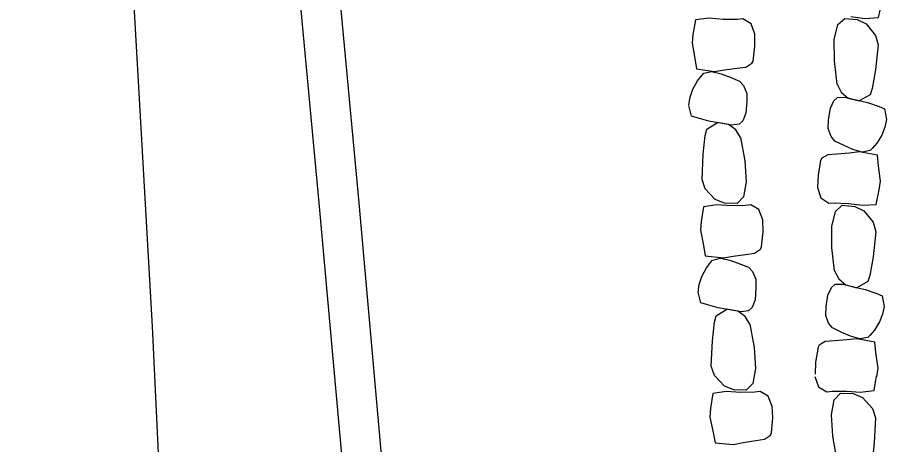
# Model space of a CAD drawing. Extents: x 588843 to 2552415, y 180129 to 269402.
# Drawn here: x 593548.5 to 593603.1, y 186413 to 186439.9 of the extents above; entities that cross this region are included whole.
import ezdxf

# ---------------------------------------------------------------- set-up
doc = ezdxf.new("R2010")
doc.units = 0
for name, color, linetype in [('E_DRN_RipRap', 7, 'Continuous'), ('E_RDWY', 7, 'Continuous'), ('E_RDWY_C_and_G', 7, 'Continuous')]:
    doc.layers.add(name, color=color, linetype=linetype)

msp = doc.modelspace()

# ---------------------------------------------------------------- linework, layer by layer
at = {"layer": 'E_DRN_RipRap'}
for p, q in [((593602.622, 186439.892), (593602.826, 186440.803)), ((593591.128, 186439.747), (593590.966, 186438.828)), ((593591.983, 186439.847), (593591.128, 186439.747)), ((593592.866, 186439.767), (593591.983, 186439.847)), ((593593.77, 186439.763), (593592.866, 186439.767)), ((593594.103, 186439.797), (593593.77, 186439.763)), ((593594.613, 186439.495), (593594.103, 186439.797)), ((593594.849, 186438.845), (593594.613, 186439.495)), ((593600.07, 186439.444), (593600.501, 186439.829)), ((593600.501, 186439.829), (593601.288, 186439.761)), ((593600.885, 186439.95), (593601.763, 186439.83)), ((593601.288, 186439.761), (593601.854, 186439.487)), ((593601.763, 186439.83), (593602.622, 186439.892)), ((593601.854, 186439.487), (593602.441, 186438.767)), ((593599.843, 186438.507), (593600.07, 186439.444)), ((593590.966, 186438.828), (593590.912, 186438.279)), ((593594.85, 186438.087), (593594.849, 186438.845)), ((593599.849, 186437.172), (593599.843, 186438.507)), ((593602.441, 186438.767), (593602.6, 186438.163)), ((593590.912, 186438.279), (593591.087, 186437.316)), ((593594.737, 186437.143), (593594.85, 186438.087)), ((593602.6, 186438.163), (593602.436, 186436.595)), ((593591.087, 186437.316), (593591.18, 186436.662)), ((593593.729, 186436.698), (593594.296, 186436.765)), ((593594.296, 186436.765), (593594.67, 186437.01)), ((593594.67, 186437.01), (593594.737, 186437.143)), ((593600.02, 186435.703), (593599.849, 186437.172)), ((593591.18, 186436.662), (593592.327, 186436.506)), ((593591.252, 186435.906), (593591.527, 186436.254)), ((593591.527, 186436.254), (593591.642, 186436.385)), ((593591.642, 186436.385), (593592.139, 186436.502)), ((593592.139, 186436.502), (593592.737, 186436.359)), ((593592.327, 186436.506), (593592.944, 186436.6)), ((593592.737, 186436.359), (593593.293, 186436.139)), ((593592.944, 186436.6), (593593.729, 186436.698)), ((593602.436, 186436.595), (593602.229, 186435.422)), ((593590.959, 186435.377), (593591.252, 186435.906)), ((593593.293, 186436.139), (593593.895, 186435.892)), ((593593.895, 186435.892), (593594.143, 186435.609)), ((593600.02, 186435.703), (593600.276, 186435.202)), ((593590.787, 186434.875), (593590.959, 186435.377)), ((593594.143, 186435.609), (593594.349, 186435.119)), ((593594.349, 186435.119), (593594.343, 186434.568)), ((593600.276, 186435.202), (593600.721, 186434.829)), ((593602.229, 186435.422), (593602.105, 186435.034)), ((593590.707, 186434.4), (593590.787, 186434.875)), ((593594.339, 186434.617), (593594.28, 186433.882)), ((593599.595, 186434.192), (593599.815, 186434.66)), ((593599.815, 186434.66), (593600.054, 186434.865)), ((593600.054, 186434.865), (593600.508, 186434.882)), ((593600.508, 186434.882), (593601.931, 186434.539)), ((593600.721, 186434.829), (593601.411, 186434.654)), ((593602.105, 186435.034), (593601.411, 186434.654)), ((593601.931, 186434.539), (593602.668, 186434.288)), ((593590.881, 186433.694), (593590.707, 186434.366)), ((593599.489, 186433.463), (593599.595, 186434.192)), ((593602.668, 186434.288), (593603, 186434.15)), ((593603, 186434.15), (593603.131, 186433.469)), ((593591.221, 186433.579), (593590.881, 186433.694)), ((593591.971, 186433.378), (593591.221, 186433.579)), ((593594.28, 186433.882), (593594.089, 186433.4)), ((593599.458, 186432.912), (593599.489, 186433.463)), ((593603.131, 186433.469), (593603.029, 186432.998)), ((593591.829, 186432.872), (593592.497, 186433.298)), ((593593.413, 186433.131), (593591.971, 186433.378)), ((593593.196, 186433.17), (593592.497, 186433.298)), ((593593.664, 186432.828), (593593.196, 186433.17)), ((593593.865, 186433.179), (593593.413, 186433.131)), ((593594.089, 186433.4), (593593.865, 186433.179)), ((593599.642, 186432.414), (593599.458, 186432.912)), ((593603.029, 186432.998), (593602.834, 186432.503)), ((593591.598, 186431.292), (593591.729, 186432.477)), ((593591.729, 186432.477), (593591.829, 186432.872)), ((593593.951, 186432.345), (593593.664, 186432.828)), ((593599.877, 186432.12), (593599.642, 186432.414)), ((593602.834, 186432.503), (593602.518, 186431.988)), ((593593.951, 186432.345), (593594.214, 186430.89)), ((593600.467, 186431.846), (593599.877, 186432.12)), ((593601.013, 186431.602), (593600.467, 186431.846)), ((593602.518, 186431.988), (593602.227, 186431.653)), ((593591.533, 186429.716), (593591.598, 186431.292)), ((593599.436, 186431.266), (593599.052, 186431.038)), ((593600.006, 186431.307), (593599.436, 186431.266)), ((593600.795, 186431.37), (593600.006, 186431.307)), ((593601.416, 186431.436), (593600.795, 186431.37)), ((593601.604, 186431.433), (593601.013, 186431.602)), ((593602.555, 186431.23), (593601.416, 186431.436)), ((593602.106, 186431.527), (593601.604, 186431.433)), ((593602.227, 186431.653), (593602.106, 186431.527)), ((593594.214, 186430.89), (593594.304, 186429.558)), ((593598.978, 186430.908), (593598.823, 186429.97)), ((593599.052, 186431.038), (593598.978, 186430.908)), ((593602.618, 186430.573), (593602.555, 186431.23)), ((593602.749, 186429.602), (593602.618, 186430.573)), ((593591.729, 186429.124), (593591.533, 186429.716)), ((593598.823, 186429.97), (593598.789, 186429.212)), ((593592.36, 186428.445), (593591.729, 186429.124)), ((593594.304, 186429.558), (593594.137, 186428.608)), ((593598.789, 186429.212), (593598.995, 186428.552)), ((593602.67, 186429.056), (593602.749, 186429.602)), ((593594.137, 186428.608), (593593.731, 186428.194)), ((593598.995, 186428.552), (593599.491, 186428.228)), ((593602.467, 186428.145), (593602.67, 186429.056)), ((593591.619, 186427.989), (593591.474, 186427.066)), ((593592.473, 186428.109), (593591.619, 186427.989)), ((593592.942, 186428.21), (593592.36, 186428.445)), ((593593.356, 186428.048), (593592.473, 186428.109)), ((593593.731, 186428.194), (593592.942, 186428.21)), ((593594.26, 186428.065), (593593.356, 186428.048)), ((593594.592, 186428.107), (593594.26, 186428.065)), ((593595.108, 186427.817), (593594.592, 186428.107)), ((593599.491, 186428.228), (593599.826, 186428.247)), ((593599.826, 186428.247), (593600.729, 186428.203)), ((593599.914, 186427.697), (593600.345, 186428.083)), ((593600.345, 186428.083), (593601.132, 186428.014)), ((593600.729, 186428.203), (593601.607, 186428.083)), ((593601.132, 186428.014), (593601.698, 186427.74)), ((593601.607, 186428.083), (593602.467, 186428.145)), ((593595.355, 186427.171), (593595.108, 186427.817)), ((593599.687, 186426.761), (593599.914, 186427.697)), ((593601.698, 186427.74), (593602.285, 186427.02)), ((593591.474, 186427.066), (593591.43, 186426.516)), ((593595.369, 186426.413), (593595.355, 186427.171)), ((593602.285, 186427.02), (593602.444, 186426.416)), ((593591.43, 186426.516), (593591.621, 186425.556)), ((593595.273, 186425.467), (593595.369, 186426.413)), ((593599.693, 186425.426), (593599.687, 186426.761)), ((593602.444, 186426.416), (593602.28, 186424.849)), ((593591.621, 186425.556), (593591.725, 186424.904)), ((593594.839, 186425.078), (593595.208, 186425.332)), ((593595.208, 186425.332), (593595.273, 186425.467)), ((593599.864, 186423.956), (593599.693, 186425.426)), ((593591.725, 186424.904), (593592.875, 186424.775)), ((593592.192, 186424.638), (593592.687, 186424.766)), ((593592.687, 186424.766), (593593.287, 186424.637)), ((593592.875, 186424.775), (593593.49, 186424.883)), ((593593.49, 186424.883), (593594.272, 186424.999)), ((593594.272, 186424.999), (593594.839, 186425.078)), ((593602.28, 186424.849), (593602.074, 186423.675)), ((593591.811, 186424.15), (593592.08, 186424.504)), ((593592.08, 186424.504), (593592.192, 186424.638)), ((593593.287, 186424.637), (593593.847, 186424.43)), ((593593.847, 186424.43), (593594.453, 186424.197)), ((593594.453, 186424.197), (593594.705, 186423.919)), ((593591.364, 186423.108), (593591.527, 186423.615)), ((593591.527, 186423.615), (593591.811, 186424.15)), ((593594.705, 186423.919), (593594.921, 186423.434)), ((593599.864, 186423.956), (593600.12, 186423.455)), ((593602.074, 186423.675), (593601.949, 186423.288)), ((593591.292, 186422.632), (593591.364, 186423.108)), ((593594.921, 186423.434), (593594.924, 186422.882)), ((593599.659, 186422.914), (593599.898, 186423.119)), ((593599.898, 186423.119), (593600.352, 186423.136)), ((593600.12, 186423.455), (593600.565, 186423.082)), ((593600.352, 186423.136), (593601.775, 186422.792)), ((593600.565, 186423.082), (593601.255, 186422.907)), ((593601.949, 186423.288), (593601.255, 186422.907)), ((593591.466, 186421.96), (593591.292, 186422.632)), ((593594.924, 186422.882), (593594.865, 186422.147)), ((593599.439, 186422.445), (593599.659, 186422.914)), ((593601.775, 186422.792), (593602.512, 186422.541)), ((593602.512, 186422.541), (593602.844, 186422.404)), ((593594.865, 186422.147), (593594.674, 186421.665)), ((593599.334, 186421.716), (593599.439, 186422.445)), ((593602.844, 186422.404), (593602.975, 186421.722)), ((593591.806, 186421.845), (593591.466, 186421.96)), ((593592.556, 186421.644), (593591.806, 186421.845)), ((593592.414, 186421.138), (593593.082, 186421.564)), ((593593.998, 186421.397), (593592.556, 186421.644)), ((593593.781, 186421.436), (593593.082, 186421.564)), ((593594.249, 186421.094), (593593.781, 186421.436)), ((593594.45, 186421.444), (593593.998, 186421.397)), ((593594.674, 186421.665), (593594.45, 186421.444)), ((593599.302, 186421.166), (593599.334, 186421.716)), ((593602.975, 186421.722), (593602.873, 186421.251)), ((593592.314, 186420.743), (593592.414, 186421.138)), ((593594.536, 186420.611), (593594.249, 186421.094)), ((593599.486, 186420.667), (593599.302, 186421.166)), ((593602.873, 186421.251), (593602.678, 186420.757)), ((593592.183, 186419.558), (593592.314, 186420.743)), ((593594.536, 186420.611), (593594.8, 186419.156)), ((593599.721, 186420.373), (593599.486, 186420.667)), ((593600.311, 186420.099), (593599.721, 186420.373)), ((593602.678, 186420.757), (593602.362, 186420.242)), ((593600.857, 186419.855), (593600.311, 186420.099)), ((593601.448, 186419.686), (593600.857, 186419.855)), ((593602.071, 186419.906), (593601.95, 186419.781)), ((593602.362, 186420.242), (593602.071, 186419.906)), ((593592.118, 186417.982), (593592.183, 186419.558)), ((593598.896, 186419.291), (593598.822, 186419.161)), ((593599.28, 186419.519), (593598.896, 186419.291)), ((593599.85, 186419.56), (593599.28, 186419.519)), ((593600.639, 186419.623), (593599.85, 186419.56)), ((593601.26, 186419.69), (593600.639, 186419.623)), ((593602.399, 186419.483), (593601.26, 186419.69)), ((593601.95, 186419.781), (593601.448, 186419.686)), ((593602.462, 186418.826), (593602.399, 186419.483)), ((593594.8, 186419.156), (593594.89, 186417.824)), ((593598.822, 186419.161), (593598.667, 186418.223)), ((593602.593, 186417.855), (593602.462, 186418.826)), ((593598.667, 186418.223), (593598.633, 186417.466)), ((593592.315, 186417.39), (593592.118, 186417.982)), ((593594.89, 186417.824), (593594.722, 186416.874)), ((593602.514, 186417.309), (593602.593, 186417.855)), ((593592.945, 186416.711), (593592.315, 186417.39)), ((593598.616, 186417.314), (593598.86, 186416.666)), ((593602.35, 186416.448), (593602.498, 186417.369)), ((593593.527, 186416.475), (593592.945, 186416.711)), ((593594.722, 186416.874), (593594.316, 186416.46)), ((593598.86, 186416.666), (593599.375, 186416.369)), ((593592.204, 186416.255), (593592.059, 186415.332)), ((593593.058, 186416.375), (593592.204, 186416.255)), ((593593.941, 186416.314), (593593.058, 186416.375)), ((593594.316, 186416.46), (593593.527, 186416.475)), ((593594.845, 186416.331), (593593.941, 186416.314)), ((593595.177, 186416.373), (593594.845, 186416.331)), ((593595.693, 186416.082), (593595.177, 186416.373)), ((593595.94, 186415.437), (593595.693, 186416.082)), ((593599.375, 186416.369), (593599.708, 186416.407)), ((593599.708, 186416.407), (593600.612, 186416.412)), ((593599.829, 186415.863), (593600.236, 186416.271)), ((593600.236, 186416.271), (593601.025, 186416.245)), ((593600.612, 186416.412), (593601.495, 186416.34)), ((593601.025, 186416.245), (593601.607, 186416.003)), ((593601.495, 186416.34), (593602.35, 186416.448)), ((593601.607, 186416.003), (593602.235, 186415.316)), ((593595.972, 186414.722), (593595.942, 186415.48)), ((593599.658, 186414.916), (593599.829, 186415.863)), ((593592.063, 186415.316), (593592.03, 186414.765)), ((593599.743, 186413.583), (593599.658, 186414.916)), ((593602.235, 186415.316), (593602.43, 186414.722)), ((593592.03, 186414.765), (593592.24, 186413.809)), ((593595.895, 186413.775), (593595.972, 186414.722)), ((593602.43, 186414.722), (593602.359, 186413.148)), ((593592.24, 186413.809), (593592.358, 186413.159)), ((593594.123, 186413.165), (593594.904, 186413.292)), ((593594.904, 186413.292), (593595.468, 186413.38)), ((593595.468, 186413.38), (593595.832, 186413.639)), ((593595.832, 186413.639), (593595.895, 186413.775)), ((593600.001, 186412.126), (593599.743, 186413.583)), ((593592.358, 186413.159), (593593.51, 186413.047)), ((593593.51, 186413.047), (593594.123, 186413.165)), ((593602.359, 186413.148), (593602.223, 186411.966))]:
    msp.add_line(p, q, dxfattribs=at)
at = {"layer": 'E_RDWY'}
msp.add_lwpolyline([(593561.96, 186224.676), (593562.625, 186237.198), (593562.987, 186254.101), (593563.164, 186265.97), (593563.156, 186282.172), (593562.993, 186297.061), (593562.654, 186310.789), (593561.87, 186326.197), (593561.299, 186340.943), (593560.344, 186357.874), (593559.555, 186373.055), (593558.571, 186389.784), (593557.788, 186404.079), (593556.999, 186420.474), (593555.896, 186439.915), (593554.657, 186461.333), (593553.577, 186478.292), (593552.478, 186499.15), (593551.303, 186517.604), (593549.872, 186540.672), (593548.519, 186560.853)], dxfattribs=at)
at = {"layer": 'E_RDWY_C_and_G'}
for points in [[(593581.691, 186223.093), (593581.992, 186240.741), (593582.237, 186258.108), (593581.928, 186274.185), (593580.666, 186288.036), (593579.124, 186303.532), (593577.782, 186317.744), (593576.419, 186332.153), (593574.46, 186353.033), (593573.023, 186368.737), (593571.711, 186383.113), (593570.324, 186397.541), (593568.914, 186412.162), (593567.505, 186428.017), (593565.527, 186449.14), (593563.814, 186467.214), (593561.756, 186487.033), (593560.236, 186503.641), (593558.891, 186518.972), (593557.324, 186537.956), (593555.382, 186556.953)], [(593584.19, 186223.013), (593584.492, 186240.702), (593584.737, 186258.114), (593584.426, 186274.323), (593583.154, 186288.273), (593581.612, 186303.774), (593580.27, 186317.979), (593578.908, 186332.387), (593576.949, 186353.264), (593575.512, 186368.964), (593574.2, 186383.346), (593572.812, 186397.78), (593571.403, 186412.392), (593569.995, 186428.244), (593568.016, 186449.374), (593566.302, 186467.461), (593564.244, 186487.276), (593562.726, 186503.865), (593561.382, 186519.184), (593559.814, 186538.179), (593557.873, 186557.161)]]:
    msp.add_lwpolyline(points, dxfattribs=at)

doc.saveas('drawing.dxf')
